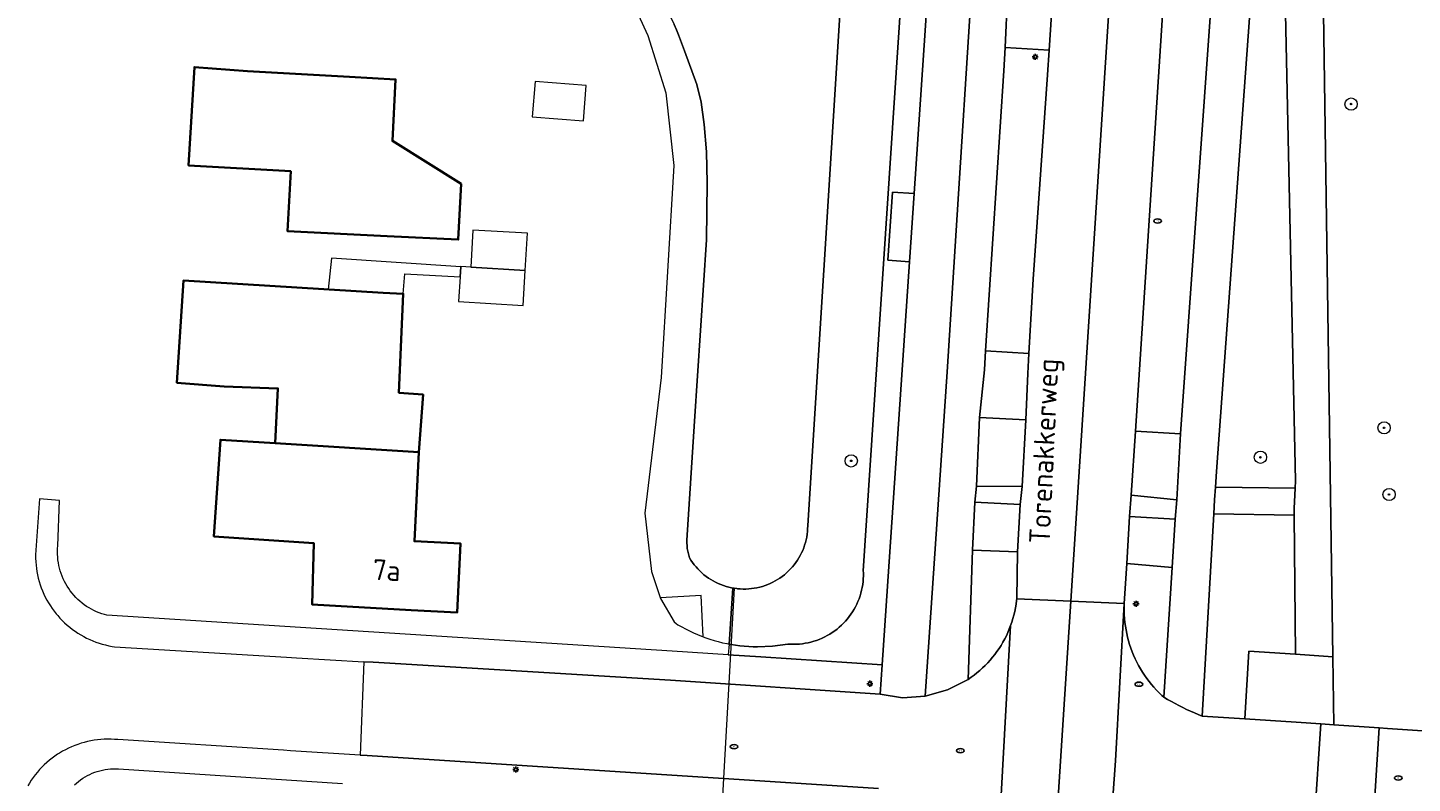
# Model space of a CAD drawing. Header units: metres. Extents: x 152610 to 160096, y 456114 to 462495.
# Tile 547 of 656: x 158012 to 158102, y 460803 to 460852. Entities that reach past the tile are written whole.
import ezdxf
from ezdxf.enums import TextEntityAlignment as Align

# ---------------------------------------------------------------- set-up
doc = ezdxf.new("R2010")
doc.units = ezdxf.units.M
doc.header["$LTSCALE"] = 0.5
doc.layers.get('0').update_dxf_attribs({"linetype": 'CONTINUOUS'})
for name, color, linetype, lineweight in [('B-PV-GK-BESCHOEIING-G', 251, 'GK-BESCHOEIING-SO', 18), ('B-PV-GR-BEPLANTING_CULTUUR_BOSPLANTSOEN-GV', 251, 'CONTINUOUS', 18), ('B-PV-GR-BOOM-S', 251, 'CONTINUOUS', 25), ('B-PV-GW-TALUD_KRUIN-G', 251, 'CONTINUOUS', 18), ('B-PV-IE-MEUBILAIR-S', 251, 'CONTINUOUS', 25), ('B-PV-KW-KUNSTWERK_DUIKER-G', 251, 'CONTINUOUS', 18), ('B-PV-OG-BEBOUWING-GV', 6, 'CONTINUOUS', 35), ('B-PV-OG-BEBOUWING-T18', 1, 'CONTINUOUS', 18), ('B-PV-OG-BEBOUWING_OVERBOUWING-GV', 251, 'CONTINUOUS', 18), ('B-PV-OG-BEBOUWING_SCHUUR-GV', 251, 'CONTINUOUS', 18), ('B-PV-OG-TERREIN_BEGROEID-GV', 251, 'CONTINUOUS', 18), ('B-PV-OG-TOPOGRAFIE-T18', 1, 'CONTINUOUS', 18), ('B-PV-OG-WATER_SLOOT-GV', 251, 'CONTINUOUS', 18), ('B-PV-VH-GESLOTENVERHARDING_ASFALT-GV', 251, 'CONTINUOUS', 18), ('B-PV-VH-HALFVERHARDING_GRIND-GV', 251, 'CONTINUOUS', 18), ('B-PV-VH-OPENVERHARDING_BETONELEMENT-GV', 251, 'CONTINUOUS', 18), ('B-PV-VH-OPENVERHARDING_BETONSTRAATSTEEN-GV', 251, 'CONTINUOUS', 18), ('B-PV-VH-OPENVERHARDING_STRAATBAKSTEEN-GV', 251, 'CONTINUOUS', 18), ('B-PV-VH-OPENVERHARDING_TEGEL-GV', 251, 'CONTINUOUS', 18)]:
    doc.layers.add(name, color=color, linetype=linetype, lineweight=lineweight)
doc.styles.add('NLCS-ISO', font='NLCS-ISO.ttf')
doc.styles.add('NLCS-ISO-M750-T18', font='NLCS-ISO.ttf', dxfattribs={"height": 1.35})
doc.linetypes.add('GK-BESCHOEIING-SO', pattern='A,18,-3,[1,NLCS.SHX,S=0.6,R=0,X=0,Y=0],-3', length=24)

# ---------------------------------------------------------------- blocks, each defined once
blk = doc.blocks.new('SIE-MEUBILAIR_PAAL_LICHTMAST-SO')
for points in [[(-0.62, 0), (-1, 0)], [(-0.71, 0.71), (-0.44, 0.44)], [(0, 1), (0, 0.62)], [(0.44, 0.44), (0.71, 0.71)], [(1, 0), (0.62, 0)], [(-0.71, -0.71), (-0.44, -0.44)], [(0, -0.62), (0, -1)], [(0.44, -0.44), (0.71, -0.71)]]:
    blk.add_lwpolyline(points)
blk.add_circle((0, 0), 0.5)
blk = doc.blocks.new('SIE-MEUBILAIR_PUT_RIOOLPUT-SO')
blk.add_ellipse((0, 0), major_axis=(1.25, 0), ratio=0.54)
at = {"style": 'NLCS-ISO'}
blk.add_text('ri', height=0.75, dxfattribs=at).set_placement((-0.04, 0.07), align=Align.MIDDLE_CENTER)
blk = doc.blocks.new('SGR-BOOM_GBKN-SO')
at = {"linetype": 'ByBlock', "lineweight": 18}
h = blk.add_hatch(color=0, dxfattribs=at)
h.dxf.hatch_style = 1
edge = h.paths.add_edge_path()
edge.add_arc((0, 0), 0.25, 0, 360)
at = {"color": 0, "linetype": 'ByBlock', "lineweight": 18}
for radius in [2, 0.25]:
    blk.add_circle((0, 0), radius, dxfattribs=at)
at = {"color": 0, "linetype": 'ByBlock', "lineweight": 18, "style": 'NLCS-ISO'}
blk.add_attdef('SOORT', (2.5, 0), '', height=1.5, dxfattribs=at)

msp = doc.modelspace()

# ---------------------------------------------------------------- linework, layer by layer
at = {"layer": 'B-PV-GK-BESCHOEIING-G', "flags": 128}
msp.add_lwpolyline([(158057.964, 460815.749), (158058.054, 460815.732), (158058.234, 460815.707), (158058.273, 460815.703), (158058.454, 460815.688), (158058.636, 460815.681), (158058.817, 460815.681), (158058.999, 460815.69), (158059.18, 460815.707), (158059.36, 460815.731), (158059.539, 460815.764), (158059.716, 460815.804), (158059.891, 460815.853), (158060.065, 460815.909), (158060.235, 460815.972), (158060.402, 460816.043), (158060.566, 460816.121), (158060.727, 460816.206), (158060.883, 460816.298), (158061.036, 460816.397), (158061.184, 460816.503), (158061.327, 460816.615), (158061.465, 460816.733), (158061.598, 460816.858), (158061.725, 460816.988), (158061.846, 460817.123), (158061.961, 460817.264), (158062.07, 460817.409), (158062.173, 460817.559), (158062.268, 460817.714), (158062.357, 460817.872), (158062.439, 460818.035), (158062.513, 460818.201), (158062.58, 460818.37), (158062.64, 460818.541), (158062.692, 460818.715), (158062.736, 460818.892), (158062.773, 460819.07), (158062.802, 460819.249), (158062.823, 460819.43), (158062.835, 460819.611), (158062.84, 460819.793), (158062.84, 460819.83), (158065.426, 460861.067), (158066.052, 460871.065), (158066.864, 460884.003), (158067.235, 460889.926), (158067.231, 460890.198), (158067.22, 460890.469), (158067.2, 460890.74), (158067.173, 460891.011), (158067.137, 460891.28), (158067.094, 460891.548), (158067.043, 460891.815), (158066.984, 460892.08), (158066.917, 460892.344), (158066.842, 460892.605), (158066.76, 460892.864), (158066.67, 460893.12), (158066.573, 460893.374), (158066.468, 460893.625), (158066.356, 460893.872), (158066.236, 460894.116), (158066.11, 460894.357), (158065.976, 460894.594), (158065.836, 460894.826), (158065.689, 460895.055), (158065.535, 460895.279), (158065.374, 460895.498), (158065.207, 460895.712), (158065.034, 460895.922), (158064.855, 460896.126), (158064.67, 460896.325), (158064.479, 460896.519), (158064.283, 460896.707), (158064.081, 460896.888), (158063.874, 460897.064), (158063.662, 460897.234), (158063.445, 460897.397), (158063.223, 460897.554), (158063.008, 460897.697), (158057.15, 460899.207), (158056.997, 460899.18), (158056.735, 460899.128), (158056.475, 460899.068), (158056.216, 460899.001), (158055.96, 460898.925), (158055.706, 460898.842), (158055.455, 460898.752), (158055.206, 460898.654), (158054.96, 460898.548), (158054.718, 460898.435), (158054.479, 460898.315), (158054.244, 460898.188), (158054.013, 460898.054), (158053.786, 460897.913), (158053.563, 460897.766), (158053.345, 460897.612), (158053.132, 460897.451), (158052.923, 460897.284), (158052.72, 460897.111), (158052.521, 460896.931), (158052.328, 460896.746), (158052.141, 460896.556), (158051.96, 460896.359), (158051.785, 460896.158), (158051.615, 460895.951), (158051.452, 460895.739), (158051.296, 460895.523), (158051.146, 460895.302), (158051.002, 460895.076), (158050.866, 460894.847), (158050.736, 460894.613), (158050.613, 460894.375), (158050.498, 460894.134), (158050.39, 460893.89), (158050.113, 460892.488), (158049.865, 460891.01), (158049.547, 460889.769), (158049.057, 460888.394), (158048.612, 460887.554), (158047.902, 460886.512), (158046.869, 460884.862), (158046.352, 460884.255), (158045.896, 460883.724), (158045.669, 460883.456), (158044.812, 460882.766), (158044.67, 460882.62), (158043.086, 460881.815), (158041.38, 460881.32), (158041.169, 460881.295), (158040.959, 460881.261), (158040.751, 460881.22), (158040.544, 460881.171), (158040.339, 460881.114), (158040.137, 460881.05), (158039.937, 460880.978), (158039.74, 460880.898), (158039.546, 460880.812), (158039.355, 460880.718), (158039.168, 460880.616), (158038.986, 460880.508), (158038.807, 460880.393), (158038.633, 460880.272), (158038.463, 460880.144), (158038.298, 460880.009), (158038.139, 460879.869), (158037.985, 460879.722), (158037.837, 460879.57), (158037.694, 460879.413), (158037.557, 460879.25), (158037.427, 460879.082), (158037.303, 460878.91), (158037.186, 460878.733), (158037.075, 460878.551), (158036.971, 460878.366), (158036.875, 460878.176), (158036.785, 460877.984), (158036.703, 460877.788), (158036.628, 460877.589), (158036.561, 460877.387), (158036.502, 460877.183), (158036.45, 460876.977), (158036.406, 460876.769), (158036.37, 460876.56), (158036.342, 460876.349), (158036.321, 460876.138), (158036.32, 460876.12), (158036.274, 460874.585), (158036.451, 460873.059), (158036.704, 460872.019), (158037.06, 460871.01), (158037.156, 460870.734), (158037.26, 460870.46), (158037.372, 460870.19), (158037.49, 460869.922), (158037.616, 460869.658), (158037.749, 460869.397), (158037.889, 460869.14), (158038.036, 460868.887), (158038.19, 460868.639), (158038.351, 460868.394), (158038.519, 460868.154), (158038.692, 460867.919), (158038.873, 460867.688), (158039.059, 460867.463), (158039.252, 460867.242), (158039.45, 460867.027), (158039.655, 460866.818), (158039.865, 460866.614), (158040.08, 460866.416), (158040.301, 460866.224), (158040.45, 460866.1), (158044.263, 460862.951), (158048.22, 460859.69), (158049.785, 460858.338), (158051.22, 460856.85), (158051.335, 460856.724), (158051.578, 460856.449), (158051.814, 460856.169), (158052.045, 460855.883), (158052.269, 460855.593), (158052.487, 460855.298), (158052.698, 460854.998), (158052.903, 460854.693), (158053.101, 460854.385), (158053.293, 460854.071), (158053.477, 460853.754), (158053.654, 460853.433), (158053.825, 460853.108), (158053.988, 460852.78), (158054.144, 460852.448), (158054.293, 460852.112), (158054.435, 460851.774), (158054.569, 460851.432), (158054.695, 460851.088), (158054.815, 460850.741), (158055.614, 460848.536), (158055.895, 460847.386), (158056.096, 460845.926), (158056.258, 460844.148), (158056.288, 460842.145), (158056.26, 460838.415), (158055.473, 460826.623), (158054.975, 460818.856), (158055.001, 460818.322), (158055.148, 460817.717), (158055.243, 460817.563), (158055.345, 460817.412), (158055.454, 460817.267), (158055.569, 460817.126), (158055.69, 460816.99), (158055.817, 460816.86), (158055.95, 460816.736), (158056.088, 460816.618), (158056.231, 460816.506), (158056.379, 460816.4), (158056.531, 460816.301), (158056.688, 460816.208), (158056.848, 460816.123), (158057.012, 460816.044), (158057.179, 460815.973), (158057.35, 460815.91), (158057.522, 460815.854), (158057.698, 460815.806), (158057.875, 460815.765)], close=True, dxfattribs=at)
at = {"layer": 'B-PV-GR-BEPLANTING_CULTUUR_BOSPLANTSOEN-GV', "flags": 128}
msp.add_lwpolyline([(158051.036, 460854.772), (158052.441, 460851.727), (158053.6, 460847.996), (158054.116, 460843.27), (158053.298, 460829.464), (158052.229, 460820.614), (158052.665, 460816.822), (158053.263, 460815.07), (158054.156, 460813.537), (158054.272, 460813.447), (158054.39, 460813.36), (158054.638, 460813.217), (158054.89, 460813.081), (158055.146, 460812.952), (158055.405, 460812.831), (158055.667, 460812.716), (158055.933, 460812.609), (158056.201, 460812.51), (158056.473, 460812.418), (158056.746, 460812.334), (158057.022, 460812.257), (158057.3, 460812.188), (158057.58, 460812.127), (158057.725, 460812.099), (158057.758, 460812.423), (158057.964, 460815.749), (158057.875, 460815.765), (158057.698, 460815.806), (158057.522, 460815.854), (158057.35, 460815.91), (158057.179, 460815.973), (158057.012, 460816.044), (158056.848, 460816.123), (158056.688, 460816.208), (158056.531, 460816.301), (158056.379, 460816.4), (158056.231, 460816.506), (158056.088, 460816.618), (158055.95, 460816.736), (158055.817, 460816.86), (158055.69, 460816.99), (158055.569, 460817.126), (158055.454, 460817.267), (158055.345, 460817.412), (158055.243, 460817.563), (158055.148, 460817.717), (158055.001, 460818.322), (158054.975, 460818.856), (158055.473, 460826.623), (158056.26, 460838.415), (158056.288, 460842.145), (158056.258, 460844.148), (158056.096, 460845.926), (158055.895, 460847.386), (158055.614, 460848.536), (158054.815, 460850.741), (158054.695, 460851.088), (158054.569, 460851.432), (158054.435, 460851.774), (158054.293, 460852.112), (158054.144, 460852.448)], dxfattribs=at)
at = {"layer": 'B-PV-GW-TALUD_KRUIN-G', "flags": 128}
for points in [[(158057.725, 460812.099), (158057.861, 460812.073), (158058.144, 460812.028), (158058.427, 460811.99), (158058.712, 460811.961), (158058.998, 460811.939), (158059.284, 460811.926), (158059.564, 460811.92), (158060.556, 460811.962), (158061.54, 460812.1), (158061.73, 460812.088), (158061.921, 460812.084), (158062.112, 460812.088), (158062.302, 460812.1), (158062.492, 460812.12), (158062.68, 460812.148), (158062.867, 460812.184), (158063.053, 460812.227), (158063.237, 460812.279), (158063.418, 460812.338), (158063.597, 460812.404), (158063.772, 460812.478), (158063.945, 460812.56), (158064.114, 460812.648), (158064.279, 460812.743), (158064.44, 460812.846), (158064.596, 460812.955), (158064.748, 460813.07), (158064.895, 460813.192), (158065.036, 460813.32), (158065.172, 460813.453), (158065.303, 460813.592), (158065.427, 460813.737), (158065.545, 460813.886), (158065.657, 460814.041), (158065.763, 460814.2), (158065.861, 460814.363), (158065.953, 460814.53), (158066.037, 460814.701), (158066.114, 460814.876), (158066.184, 460815.053), (158066.247, 460815.233), (158066.301, 460815.416), (158066.348, 460815.601), (158066.388, 460815.787), (158066.419, 460815.975), (158066.442, 460816.165), (158066.458, 460816.355), (158066.466, 460816.545), (158066.465, 460816.736), (158066.46, 460816.87), (158070.056, 460871.282)], [(158051.036, 460854.772), (158052.441, 460851.727), (158053.6, 460847.996), (158054.116, 460843.27), (158053.298, 460829.464), (158052.229, 460820.614), (158052.665, 460816.822), (158053.263, 460815.07), (158054.156, 460813.537), (158054.272, 460813.447), (158054.39, 460813.36), (158054.638, 460813.217), (158054.89, 460813.081), (158055.146, 460812.952), (158055.405, 460812.831), (158055.667, 460812.716), (158055.933, 460812.609), (158056.201, 460812.51), (158056.473, 460812.418), (158056.746, 460812.334), (158057.022, 460812.257), (158057.3, 460812.188), (158057.58, 460812.127), (158057.725, 460812.099)]]:
    msp.add_lwpolyline(points, dxfattribs=at)
at = {"layer": 'B-PV-KW-KUNSTWERK_DUIKER-G', "flags": 128}
msp.add_lwpolyline([(158058.047, 460815.733), (158056.951, 460796.009)], dxfattribs=at)
at = {"layer": 'B-PV-OG-BEBOUWING-GV', "flags": 128}
for points in [[(158026.365, 460849.412), (158022.914, 460849.676), (158022.537, 460843.274), (158029.189, 460842.896), (158028.973, 460838.995), (158035.475, 460838.668), (158040.089, 460838.436), (158040.282, 460842.065), (158035.804, 460844.867), (158036.017, 460848.871), (158033.017, 460849.034), (158033.017, 460849.037)], [(158024.848, 460828.873), (158028.355, 460828.747), (158028.173, 460825.184), (158037.518, 460824.602), (158037.805, 460828.342), (158036.226, 460828.464), (158036.507, 460834.911), (158035.209, 460834.967), (158022.206, 460835.772), (158021.778, 460829.12)], [(158037.518, 460824.602), (158028.173, 460825.184), (158024.614, 460825.406), (158024.188, 460819.105), (158030.69, 460818.678), (158030.573, 460814.676), (158037.025, 460814.299), (158040.022, 460814.156), (158040.237, 460818.65), (158037.24, 460818.794)]]:
    msp.add_lwpolyline(points, close=True, dxfattribs=at)
at = {"layer": 'B-PV-OG-BEBOUWING_OVERBOUWING-GV', "flags": 128}
for points in [[(158048.427, 460848.472), (158045.094, 460848.743), (158044.907, 460846.437), (158048.24, 460846.166)], [(158040.216, 460836.016), (158040.255, 460836.666), (158031.851, 460837.235), (158031.626, 460835.189), (158035.209, 460834.967), (158036.507, 460834.911), (158036.605, 460836.219)], [(158044.454, 460836.434), (158040.918, 460836.649), (158040.257, 460836.689), (158040.255, 460836.666), (158040.216, 460836.016), (158040.118, 460834.408), (158044.315, 460834.153)]]:
    msp.add_lwpolyline(points, close=True, dxfattribs=at)
at = {"layer": 'B-PV-OG-BEBOUWING_SCHUUR-GV', "flags": 128}
for points in [[(158040.918, 460836.649), (158044.454, 460836.434), (158044.609, 460838.867), (158041.047, 460839.057)], [(158056.045, 460812.567), (158055.897, 460815.263), (158053.247, 460815.116), (158053.263, 460815.07), (158054.156, 460813.537), (158054.272, 460813.447), (158054.39, 460813.36), (158054.638, 460813.217), (158054.89, 460813.081), (158055.146, 460812.952), (158055.405, 460812.831), (158055.667, 460812.716), (158055.933, 460812.609)]]:
    msp.add_lwpolyline(points, close=True, dxfattribs=at)
at = {"layer": 'B-PV-OG-TERREIN_BEGROEID-GV', "flags": 128}
for points in [[(158101.446, 460929.091), (158097.794, 460897.552), (158096.06, 460877.189), (158097.016, 460811.278), (158097.08, 460806.84), (158100.031, 460806.643), (158100.576, 460806.607), (158142.6, 460803.8)], [(158070.056, 460871.282), (158066.46, 460816.87), (158066.465, 460816.736), (158066.466, 460816.545), (158066.458, 460816.355), (158066.442, 460816.165), (158066.419, 460815.975), (158066.388, 460815.787), (158066.348, 460815.601), (158066.301, 460815.416), (158066.247, 460815.233), (158066.184, 460815.053), (158066.114, 460814.876), (158066.037, 460814.701), (158065.953, 460814.53), (158065.861, 460814.363), (158065.763, 460814.2), (158065.657, 460814.041), (158065.545, 460813.886), (158065.427, 460813.737), (158065.303, 460813.592), (158065.172, 460813.453), (158065.036, 460813.32), (158064.895, 460813.192), (158064.748, 460813.07), (158064.596, 460812.955), (158064.44, 460812.846), (158064.279, 460812.743), (158064.114, 460812.648), (158063.945, 460812.56), (158063.772, 460812.478), (158063.597, 460812.404), (158063.418, 460812.338), (158063.237, 460812.279), (158063.053, 460812.227), (158062.867, 460812.184), (158062.68, 460812.148), (158062.492, 460812.12), (158062.302, 460812.1), (158062.112, 460812.088), (158061.921, 460812.084), (158061.73, 460812.088), (158061.54, 460812.1), (158060.556, 460811.962), (158059.564, 460811.92), (158059.284, 460811.926), (158058.998, 460811.939), (158058.712, 460811.961), (158058.427, 460811.99), (158058.144, 460812.028), (158057.861, 460812.073), (158057.725, 460812.099), (158057.654, 460811.394), (158059.791, 460811.257), (158067.689, 460810.75), (158069.468, 460836.994), (158068.048, 460837.091), (158068.35, 460841.534), (158069.769, 460841.438), (158071.798, 460871.377)], [(158065.426, 460861.067), (158062.84, 460819.83), (158062.84, 460819.793), (158062.835, 460819.611), (158062.823, 460819.43), (158062.802, 460819.249), (158062.773, 460819.07), (158062.736, 460818.892), (158062.692, 460818.715), (158062.64, 460818.541), (158062.58, 460818.37), (158062.513, 460818.201), (158062.439, 460818.035), (158062.357, 460817.872), (158062.268, 460817.714), (158062.173, 460817.559), (158062.07, 460817.409), (158061.961, 460817.264), (158061.846, 460817.123), (158061.725, 460816.988), (158061.598, 460816.858), (158061.465, 460816.733), (158061.327, 460816.615), (158061.184, 460816.503), (158061.036, 460816.397), (158060.883, 460816.298), (158060.727, 460816.206), (158060.566, 460816.121), (158060.402, 460816.043), (158060.235, 460815.972), (158060.065, 460815.909), (158059.891, 460815.853), (158059.716, 460815.804), (158059.539, 460815.764), (158059.36, 460815.731), (158059.18, 460815.707), (158058.999, 460815.69), (158058.817, 460815.681), (158058.636, 460815.681), (158058.454, 460815.688), (158058.273, 460815.703), (158058.234, 460815.707), (158058.054, 460815.732), (158057.964, 460815.749), (158057.758, 460812.423), (158057.725, 460812.099), (158057.861, 460812.073), (158058.144, 460812.028), (158058.427, 460811.99), (158058.712, 460811.961), (158058.998, 460811.939), (158059.284, 460811.926), (158059.564, 460811.92), (158060.556, 460811.962), (158061.54, 460812.1), (158061.73, 460812.088), (158061.921, 460812.084), (158062.112, 460812.088), (158062.302, 460812.1), (158062.492, 460812.12), (158062.68, 460812.148), (158062.867, 460812.184), (158063.053, 460812.227), (158063.237, 460812.279), (158063.418, 460812.338), (158063.597, 460812.404), (158063.772, 460812.478), (158063.945, 460812.56), (158064.114, 460812.648), (158064.279, 460812.743), (158064.44, 460812.846), (158064.596, 460812.955), (158064.748, 460813.07), (158064.895, 460813.192), (158065.036, 460813.32), (158065.172, 460813.453), (158065.303, 460813.592), (158065.427, 460813.737), (158065.545, 460813.886), (158065.657, 460814.041), (158065.763, 460814.2), (158065.861, 460814.363), (158065.953, 460814.53), (158066.037, 460814.701), (158066.114, 460814.876), (158066.184, 460815.053), (158066.247, 460815.233), (158066.301, 460815.416), (158066.348, 460815.601), (158066.388, 460815.787), (158066.419, 460815.975), (158066.442, 460816.165), (158066.458, 460816.355), (158066.466, 460816.545), (158066.465, 460816.736), (158066.46, 460816.87), (158070.056, 460871.282)], [(158075.848, 460854.352), (158075.687, 460850.942), (158078.559, 460850.777), (158078.859, 460855.452)]]:
    msp.add_lwpolyline(points, dxfattribs=at)
for points in [[(158090.89, 460878.362), (158087.629, 460878.778), (158087.584, 460878.297), (158087.366, 460875.112), (158087.303, 460874.154), (158084.17, 460825.96), (158087.1, 460825.78), (158090.78, 460877.326)], [(158089.383, 460822.307), (158094.567, 460822.255), (158094.59, 460822.72), (158093.889, 460855.198), (158093.405, 460877.62), (158091.778, 460855.284), (158089.45, 460823.34)], [(158077.244, 460831.023), (158074.421, 460831.189), (158074.34, 460829.955), (158074.03, 460826.85), (158077.03, 460826.71), (158077.17, 460829.711)], [(158076.81, 460822.37), (158073.82, 460822.39), (158073.72, 460821.34), (158076.67, 460821.18)], [(158086.86, 460821.49), (158083.9, 460821.8), (158083.79, 460820.41), (158086.77, 460820.24)], [(158089.278, 460820.575), (158088.523, 460807.412), (158091.306, 460807.226), (158091.56, 460811.642), (158094.589, 460811.44), (158094.504, 460820.489)], [(158076.5, 460818.11), (158073.56, 460818.21), (158073.283, 460809.801), (158073.48, 460809.936), (158073.672, 460810.078), (158073.86, 460810.225), (158074.043, 460810.38), (158074.22, 460810.54), (158074.392, 460810.706), (158074.558, 460810.877), (158074.718, 460811.054), (158074.873, 460811.237), (158075.021, 460811.424), (158075.162, 460811.617), (158075.298, 460811.813), (158075.426, 460812.015), (158075.548, 460812.22), (158075.663, 460812.43), (158075.771, 460812.643), (158075.871, 460812.86), (158075.964, 460813.08), (158076.05, 460813.303), (158076.128, 460813.528), (158076.199, 460813.757), (158076.262, 460813.987), (158076.317, 460814.22), (158076.365, 460814.454), (158076.404, 460814.689), (158076.436, 460814.926), (158076.448, 460815.036)], [(158086.56, 460817.08), (158083.62, 460817.34), (158083.45, 460814.75), (158083.442, 460814.503), (158083.442, 460814.255), (158083.45, 460814.007), (158083.466, 460813.76), (158083.489, 460813.514), (158083.521, 460813.268), (158083.561, 460813.024), (158083.608, 460812.78), (158083.664, 460812.539), (158083.727, 460812.3), (158083.798, 460812.062), (158083.876, 460811.828), (158083.962, 460811.595), (158084.056, 460811.366), (158084.157, 460811.14), (158084.265, 460810.917), (158084.38, 460810.698), (158084.502, 460810.482), (158084.631, 460810.271), (158084.767, 460810.064), (158084.91, 460809.861), (158085.059, 460809.664), (158085.214, 460809.471), (158085.376, 460809.283), (158085.543, 460809.1), (158085.716, 460808.924), (158085.895, 460808.752), (158086.03, 460808.63)]]:
    msp.add_lwpolyline(points, close=True, dxfattribs=at)
at = {"layer": 'B-PV-OG-WATER_SLOOT-GV', "flags": 128}
msp.add_lwpolyline([(158054.144, 460852.448), (158054.293, 460852.112), (158054.435, 460851.774), (158054.569, 460851.432), (158054.695, 460851.088), (158054.815, 460850.741), (158055.614, 460848.536), (158055.895, 460847.386), (158056.096, 460845.926), (158056.258, 460844.148), (158056.288, 460842.145), (158056.26, 460838.415), (158055.473, 460826.623), (158054.975, 460818.856), (158055.001, 460818.322), (158055.148, 460817.717), (158055.243, 460817.563), (158055.345, 460817.412), (158055.454, 460817.267), (158055.569, 460817.126), (158055.69, 460816.99), (158055.817, 460816.86), (158055.95, 460816.736), (158056.088, 460816.618), (158056.231, 460816.506), (158056.379, 460816.4), (158056.531, 460816.301), (158056.688, 460816.208), (158056.848, 460816.123), (158057.012, 460816.044), (158057.179, 460815.973), (158057.35, 460815.91), (158057.522, 460815.854), (158057.698, 460815.806), (158057.875, 460815.765), (158057.964, 460815.749), (158058.054, 460815.732), (158058.234, 460815.707), (158058.273, 460815.703), (158058.454, 460815.688), (158058.636, 460815.681), (158058.817, 460815.681), (158058.999, 460815.69), (158059.18, 460815.707), (158059.36, 460815.731), (158059.539, 460815.764), (158059.716, 460815.804), (158059.891, 460815.853), (158060.065, 460815.909), (158060.235, 460815.972), (158060.402, 460816.043), (158060.566, 460816.121), (158060.727, 460816.206), (158060.883, 460816.298), (158061.036, 460816.397), (158061.184, 460816.503), (158061.327, 460816.615), (158061.465, 460816.733), (158061.598, 460816.858), (158061.725, 460816.988), (158061.846, 460817.123), (158061.961, 460817.264), (158062.07, 460817.409), (158062.173, 460817.559), (158062.268, 460817.714), (158062.357, 460817.872), (158062.439, 460818.035), (158062.513, 460818.201), (158062.58, 460818.37), (158062.64, 460818.541), (158062.692, 460818.715), (158062.736, 460818.892), (158062.773, 460819.07), (158062.802, 460819.249), (158062.823, 460819.43), (158062.835, 460819.611), (158062.84, 460819.793), (158062.84, 460819.83), (158065.426, 460861.067)], dxfattribs=at)
at = {"layer": 'B-PV-VH-GESLOTENVERHARDING_ASFALT-GV', "flags": 128}
for points in [[(158076.67, 460821.18), (158076.5, 460818.11), (158076.448, 460815.036), (158079.96, 460814.893), (158084.039, 460878.315), (158087.26, 460931.465), (158087.545, 460935.408), (158085.44, 460935.56), (158084.827, 460935.606), (158083.28, 460910.773), (158083.266, 460910.556), (158083.249, 460910.366), (158083.138, 460908.93), (158082.129, 460894.88), (158080.39, 460878.52), (158079.898, 460871.211), (158078.859, 460855.452), (158078.559, 460850.777), (158078.456, 460849.167), (158077.515, 460835.869), (158077.244, 460831.023), (158077.17, 460829.711), (158077.03, 460826.71), (158076.81, 460822.37)], [(158070.497, 460808.709), (158071.919, 460829.819), (158076.297, 460898.705), (158073.942, 460898.795), (158073.75, 460894.663), (158072.636, 460883.734), (158071.798, 460871.377), (158069.769, 460841.438), (158069.468, 460836.994), (158067.689, 460810.75), (158067.56, 460808.84), (158069.021, 460808.607)], [(158083.45, 460814.75), (158079.96, 460814.893), (158075.786, 460749.998), (158075.559, 460749.886), (158068.554, 460641.192), (158072.153, 460641.099), (158072.173, 460641.31), (158072.204, 460641.544), (158072.242, 460641.777), (158072.281, 460641.976), (158073.469, 460659.354), (158073.458, 460659.43), (158073.429, 460659.669), (158073.408, 460659.909), (158073.395, 460660.149), (158073.39, 460660.39), (158073.52, 460661.85), (158073.77, 460666.06), (158079.245, 460750), (158082.18, 460794.97), (158082.182, 460795.013), (158082.197, 460795.24), (158082.198, 460795.252), (158082.867, 460804.497)]]:
    msp.add_lwpolyline(points, close=True, dxfattribs=at)
for points in [[(158089.945, 460934.212), (158089.984, 460935.232), (158087.545, 460935.408), (158087.26, 460931.465), (158084.039, 460878.315), (158079.96, 460814.893), (158083.45, 460814.75), (158083.62, 460817.34), (158083.79, 460820.41), (158083.9, 460821.8), (158084.17, 460825.96)], [(158084.17, 460825.96), (158087.303, 460874.154), (158087.366, 460875.112), (158087.584, 460878.297), (158087.629, 460878.778), (158088.039, 460882.217), (158089.119, 460897.838), (158089.309, 460900.925), (158089.546, 460904.32), (158091.207, 460925.21)], [(158076.736, 460905.608), (158076.34, 460899.38), (158076.297, 460898.705), (158071.919, 460829.819), (158070.497, 460808.709), (158071.945, 460809.115), (158073.283, 460809.801), (158073.56, 460818.21), (158073.72, 460821.34), (158073.82, 460822.39), (158074.03, 460826.85), (158074.34, 460829.955), (158074.421, 460831.189), (158075.616, 460849.426), (158075.687, 460850.942), (158075.848, 460854.352), (158077.53, 460878.71), (158078.7, 460897.36), (158078.824, 460898.874), (158079.276, 460906.367)], [(158090.78, 460877.326), (158087.1, 460825.78), (158086.86, 460821.49), (158086.77, 460820.24), (158086.56, 460817.08), (158086.03, 460808.63), (158086.269, 460808.489), (158086.511, 460808.352), (158086.755, 460808.22), (158087.002, 460808.091), (158087.25, 460807.967), (158087.501, 460807.847), (158087.753, 460807.732), (158088.008, 460807.621), (158088.265, 460807.514), (158088.523, 460807.412), (158089.278, 460820.575), (158089.33, 460821.49), (158089.383, 460822.307), (158089.45, 460823.34), (158091.778, 460855.284)], [(158075.786, 460749.998), (158079.96, 460814.893), (158076.448, 460815.036), (158076.436, 460814.926), (158076.404, 460814.689), (158076.365, 460814.454), (158076.317, 460814.22), (158076.262, 460813.987), (158076.199, 460813.757), (158076.128, 460813.528), (158076.05, 460813.303), (158075.138, 460796.751)]]:
    msp.add_lwpolyline(points, dxfattribs=at)
at = {"layer": 'B-PV-VH-HALFVERHARDING_GRIND-GV', "flags": 128}
msp.add_lwpolyline([(158093.405, 460877.62), (158093.889, 460855.198), (158094.59, 460822.72), (158094.567, 460822.255), (158094.5, 460820.92), (158094.504, 460820.489), (158094.589, 460811.44), (158097.016, 460811.278), (158096.06, 460877.189), (158097.794, 460897.552), (158101.446, 460929.091), (158101.499, 460929.836), (158101.552, 460930.582), (158101.581, 460931.328), (158101.61, 460932.075), (158101.616, 460932.889), (158101.621, 460933.702), (158099.335, 460933.845), (158099.314, 460933.277), (158097.949, 460919.011), (158097.502, 460914.823), (158095.615, 460897.969)], close=True, dxfattribs=at)
at = {"layer": 'B-PV-VH-OPENVERHARDING_BETONELEMENT-GV', "flags": 128}
msp.add_lwpolyline([(158069.769, 460841.438), (158068.35, 460841.534), (158068.048, 460837.091), (158069.468, 460836.994)], close=True, dxfattribs=at)
at = {"layer": 'B-PV-VH-OPENVERHARDING_BETONSTRAATSTEEN-GV', "flags": 128}
for points in [[(158078.559, 460850.777), (158075.687, 460850.942), (158075.616, 460849.426), (158074.421, 460831.189), (158077.244, 460831.023), (158077.515, 460835.869), (158078.456, 460849.167)], [(158077.03, 460826.71), (158074.03, 460826.85), (158073.82, 460822.39), (158076.81, 460822.37)], [(158087.1, 460825.78), (158084.17, 460825.96), (158083.9, 460821.8), (158086.86, 460821.49)], [(158089.278, 460820.575), (158094.504, 460820.489), (158094.5, 460820.92), (158094.567, 460822.255), (158089.383, 460822.307), (158089.33, 460821.49)], [(158076.67, 460821.18), (158073.72, 460821.34), (158073.56, 460818.21), (158076.5, 460818.11)], [(158086.77, 460820.24), (158083.79, 460820.41), (158083.62, 460817.34), (158086.56, 460817.08)], [(158097.08, 460806.84), (158096.238, 460806.896), (158095.823, 460800.695), (158096.822, 460800.633), (158099.645, 460800.457), (158100.031, 460806.643)]]:
    msp.add_lwpolyline(points, close=True, dxfattribs=at)
for points in [[(158095.823, 460800.695), (158096.238, 460806.896), (158094.631, 460807.004), (158091.306, 460807.226), (158088.523, 460807.412), (158088.265, 460807.514), (158088.008, 460807.621), (158087.753, 460807.732), (158087.501, 460807.847), (158087.25, 460807.967), (158087.002, 460808.091), (158086.755, 460808.22), (158086.511, 460808.352), (158086.269, 460808.489), (158086.03, 460808.63), (158085.895, 460808.752), (158085.716, 460808.924), (158085.543, 460809.1), (158085.376, 460809.283), (158085.214, 460809.471), (158085.059, 460809.664), (158084.91, 460809.861), (158084.767, 460810.064), (158084.631, 460810.271), (158084.502, 460810.482), (158084.38, 460810.698), (158084.265, 460810.917), (158084.157, 460811.14), (158084.056, 460811.366), (158083.962, 460811.595), (158083.876, 460811.828), (158083.798, 460812.062), (158083.727, 460812.3), (158083.664, 460812.539), (158083.608, 460812.78), (158083.561, 460813.024), (158083.521, 460813.268), (158083.489, 460813.514), (158083.466, 460813.76), (158083.45, 460814.007), (158083.442, 460814.255), (158083.442, 460814.503), (158083.45, 460814.75), (158082.867, 460804.497), (158082.198, 460795.252)], [(158191.533, 460800.692), (158142.6, 460803.8), (158100.576, 460806.607), (158100.031, 460806.643), (158099.645, 460800.457)]]:
    msp.add_lwpolyline(points, dxfattribs=at)
at = {"layer": 'B-PV-VH-OPENVERHARDING_STRAATBAKSTEEN-GV', "flags": 128}
msp.add_lwpolyline([(158075.138, 460796.751), (158076.05, 460813.303), (158075.964, 460813.08), (158075.871, 460812.86), (158075.771, 460812.643), (158075.663, 460812.43), (158075.548, 460812.22), (158075.426, 460812.015), (158075.298, 460811.813), (158075.162, 460811.617), (158075.021, 460811.424), (158074.873, 460811.237), (158074.718, 460811.054), (158074.558, 460810.877), (158074.392, 460810.706), (158074.22, 460810.54), (158074.043, 460810.38), (158073.86, 460810.225), (158073.672, 460810.078), (158073.48, 460809.936), (158073.283, 460809.801), (158071.945, 460809.115), (158070.497, 460808.709), (158069.021, 460808.607), (158067.56, 460808.84), (158053.91, 460809.74), (158034.546, 460810.91), (158033.945, 460810.946), (158033.706, 460804.863), (158034.165, 460804.833), (158067.445, 460802.698)], dxfattribs=at)
at = {"layer": 'B-PV-VH-OPENVERHARDING_TEGEL-GV', "flags": 128}
for points in [[(158014.143, 460821.448), (158012.842, 460821.553), (158012.577, 460817.902), (158012.579, 460817.683), (158012.589, 460817.465), (158012.606, 460817.247), (158012.632, 460817.03), (158012.666, 460816.814), (158012.707, 460816.599), (158012.757, 460816.386), (158012.814, 460816.175), (158012.879, 460815.966), (158012.951, 460815.76), (158013.031, 460815.556), (158013.119, 460815.356), (158013.213, 460815.159), (158013.315, 460814.965), (158013.424, 460814.775), (158013.539, 460814.59), (158013.662, 460814.408), (158013.791, 460814.232), (158013.926, 460814.06), (158014.017, 460813.951), (158014.162, 460813.788), (158014.313, 460813.63), (158014.47, 460813.478), (158014.633, 460813.332), (158014.8, 460813.191), (158014.973, 460813.057), (158015.15, 460812.929), (158015.332, 460812.808), (158015.519, 460812.694), (158015.709, 460812.587), (158015.903, 460812.486), (158016.101, 460812.393), (158016.302, 460812.307), (158016.506, 460812.229), (158016.712, 460812.157), (158016.922, 460812.094), (158017.133, 460812.038), (158017.346, 460811.99), (158017.561, 460811.95), (158017.705, 460811.928), (158028.903, 460811.251), (158029.555, 460811.212), (158033.945, 460810.946), (158034.546, 460810.91), (158053.91, 460809.74), (158067.56, 460808.84), (158067.689, 460810.75), (158059.791, 460811.257), (158057.654, 460811.394), (158054.023, 460811.627), (158017.213, 460813.981), (158017.064, 460814.021), (158016.888, 460814.075), (158016.716, 460814.136), (158016.546, 460814.205), (158016.379, 460814.282), (158016.216, 460814.366), (158016.056, 460814.456), (158015.901, 460814.554), (158015.75, 460814.658), (158015.604, 460814.769), (158015.462, 460814.886), (158015.326, 460815.009), (158015.196, 460815.138), (158015.071, 460815.273), (158014.952, 460815.412), (158014.839, 460815.557), (158014.733, 460815.707), (158014.633, 460815.861), (158014.541, 460816.019), (158014.455, 460816.181), (158014.376, 460816.347), (158014.305, 460816.516), (158014.241, 460816.688), (158014.185, 460816.863), (158014.136, 460817.039), (158014.095, 460817.218), (158014.062, 460817.399), (158014.036, 460817.58), (158014.019, 460817.763), (158014.01, 460817.946), (158014.009, 460818.13), (158014.015, 460818.313), (158014.03, 460818.496)], [(158097.08, 460806.84), (158097.016, 460811.278), (158094.589, 460811.44), (158091.56, 460811.642), (158091.306, 460807.226), (158094.631, 460807.004), (158096.238, 460806.896)]]:
    msp.add_lwpolyline(points, close=True, dxfattribs=at)
for points in [[(158067.445, 460802.698), (158034.165, 460804.833), (158033.706, 460804.863), (158029.175, 460805.153), (158028.707, 460805.183), (158017.93, 460805.874), (158017.711, 460805.892), (158017.491, 460805.902), (158017.271, 460805.905), (158017.051, 460805.899), (158016.832, 460805.885), (158016.613, 460805.864), (158016.395, 460805.834), (158016.178, 460805.797), (158015.963, 460805.751), (158015.75, 460805.698), (158015.538, 460805.637), (158015.33, 460805.568), (158015.123, 460805.492), (158014.92, 460805.409), (158014.72, 460805.318), (158014.523, 460805.22), (158014.33, 460805.114), (158014.14, 460805.002), (158014.008, 460804.918), (158013.826, 460804.794), (158013.649, 460804.664), (158013.476, 460804.528), (158013.309, 460804.385), (158013.147, 460804.237), (158012.99, 460804.082), (158012.84, 460803.922), (158012.695, 460803.757), (158012.556, 460803.586), (158012.423, 460803.411), (158012.297, 460803.231), (158012.178, 460803.046), (158012.065, 460802.857)], [(158015.112, 460802.924), (158015.24, 460803.041), (158015.374, 460803.153), (158015.512, 460803.259), (158015.656, 460803.358), (158015.803, 460803.45), (158015.955, 460803.535), (158016.111, 460803.613), (158016.27, 460803.685), (158016.432, 460803.748), (158016.597, 460803.804), (158016.764, 460803.853), (158016.933, 460803.894), (158017.104, 460803.927), (158017.277, 460803.952), (158017.45, 460803.969), (158017.624, 460803.979), (158017.798, 460803.98), (158017.972, 460803.973), (158032.548, 460803.012)]]:
    msp.add_lwpolyline(points, dxfattribs=at)

# ---------------------------------------------------------------- block references
at = {"layer": 'B-PV-GR-BOOM-S', "xscale": 0.2, "yscale": 0.2, "zscale": 0.2}
for p in [(158098.213, 460847.266), (158100.361, 460826.18), (158065.671, 460824.03), (158092.311, 460824.262), (158100.684, 460821.839)]:
    msp.add_blockref('SGR-BOOM_GBKN-SO', p, dxfattribs=at)
at = {"layer": 'B-PV-IE-MEUBILAIR-S', "xscale": 0.2, "yscale": 0.2, "zscale": 0.2}
for name, p in [('SIE-MEUBILAIR_PAAL_LICHTMAST-SO', (158077.653, 460850.342)), ('SIE-MEUBILAIR_PUT_RIOOLPUT-SO', (158085.614, 460839.652)), ('SIE-MEUBILAIR_PAAL_LICHTMAST-SO', (158084.213, 460814.724)), ('SIE-MEUBILAIR_PAAL_LICHTMAST-SO', (158066.888, 460809.519)), ('SIE-MEUBILAIR_PUT_RIOOLPUT-SO', (158084.396, 460809.484)), ('SIE-MEUBILAIR_PUT_RIOOLPUT-SO', (158058.047, 460805.418)), ('SIE-MEUBILAIR_PUT_RIOOLPUT-SO', (158072.783, 460805.158)), ('SIE-MEUBILAIR_PAAL_LICHTMAST-SO', (158043.84, 460803.931)), ('SIE-MEUBILAIR_PUT_RIOOLPUT-SO', (158101.28, 460803.38))]:
    msp.add_blockref(name, p, dxfattribs=at)

# ---------------------------------------------------------------- texts
at = {"layer": 'B-PV-OG-BEBOUWING-T18', "style": 'NLCS-ISO-M750-T18'}
msp.add_text('7a', height=1.35, rotation=356.8, dxfattribs=at).set_placement((158035.435, 460816.912), align=Align.MIDDLE)
at = {"layer": 'B-PV-OG-TOPOGRAFIE-T18', "style": 'NLCS-ISO-M750-T18'}
msp.add_text('Torenakkerweg', height=1.35, rotation=87.3, dxfattribs=at).set_placement((158078.409, 460824.658), align=Align.MIDDLE)

doc.saveas('drawing.dxf')
